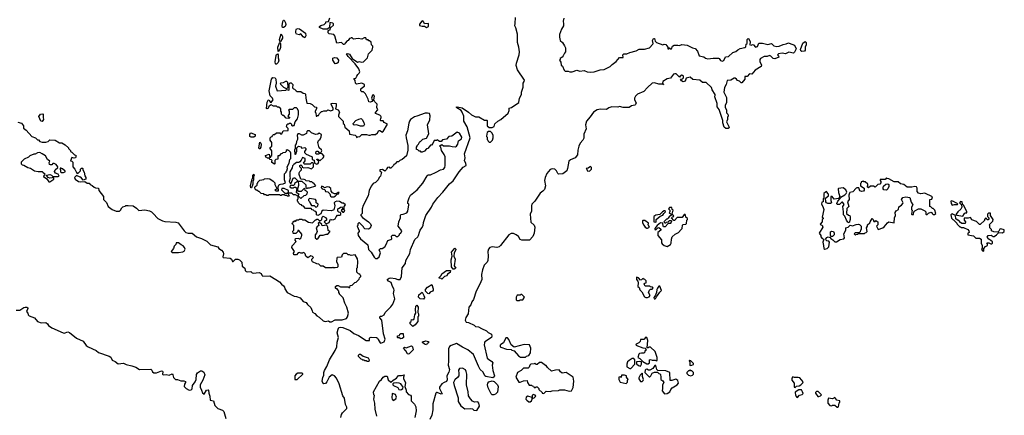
# Model space of a CAD drawing. Extents: x 2380107 to 2585170, y 384273 to 546161.
# Tile 317 of 331: x 2492821 to 2505750, y 492665 to 497856. Entities that reach past the tile are written whole.
import ezdxf

# ---------------------------------------------------------------- set-up
doc = ezdxf.new("R2010")
doc.units = 0

msp = doc.modelspace()

# ---------------------------------------------------------------- linework, layer by layer
at = {"layer": '0CON05XD'}
for points in [[(2496390, 496485), (2496392, 496472), (2496405, 496460), (2496412, 496468), (2496425, 496470), (2496440, 496515), (2496470, 496555), (2496482, 496608), (2496482, 496655), (2496470, 496685), (2496455, 496700), (2496425, 496700), (2496405, 496680), (2496365, 496680), (2496352, 496668), (2496360, 496655), (2496360, 496615), (2496340, 496595), (2496352, 496582), (2496370, 496575), (2496355, 496560), (2496322, 496562), (2496288, 496598), (2496275, 496600), (2496260, 496615), (2496260, 496645), (2496250, 496655), (2496250, 496685), (2496225, 496710), (2496205, 496710), (2496195, 496720), (2496155, 496720), (2496125, 496740), (2496095, 496720), (2496080, 496690), (2496067, 496687), (2496062, 496692), (2496071, 496775), (2496085, 496802), (2496096, 496806), (2496110, 496775), (2496125, 496770), (2496130, 496785), (2496150, 496805), (2496142, 496825), (2496108, 496858), (2496098, 496925), (2496129, 497075), (2496145, 497096), (2496174, 497094), (2496186, 497076), (2496190, 497025), (2496181, 496985), (2496202, 496922), (2496315, 496930), (2496325, 496940), (2496355, 496930), (2496360, 496935), (2496360, 497015), (2496372, 497028), (2496385, 497028), (2496408, 497005), (2496403, 496963), (2496415, 496950), (2496430, 496945), (2496451, 496921), (2496465, 496912), (2496512, 496912), (2496543, 496893), (2496565, 496890), (2496575, 496880), (2496578, 496825), (2496592, 496762), (2496635, 496758), (2496660, 496745), (2496692, 496712), (2496718, 496708), (2496720, 496685), (2496700, 496655), (2496700, 496645), (2496710, 496635), (2496712, 496592), (2496725, 496590), (2496732, 496598), (2496745, 496600), (2496760, 496625), (2496785, 496650), (2496795, 496652), (2496815, 496660), (2496855, 496660), (2496868, 496672), (2496905, 496662), (2496937, 496673), (2496938, 496695), (2496910, 496745), (2496910, 496755), (2496935, 496762), (2496975, 496758), (2496977, 496727), (2496970, 496685), (2497005, 496672), (2497022, 496645), (2497008, 496605), (2497007, 496585), (2497070, 496525), (2497070, 496495), (2497080, 496485), (2497090, 496445), (2497147, 496397), (2497150, 496355), (2497225, 496340), (2497238, 496328), (2497245, 496310), (2497255, 496320), (2497287, 496323), (2497315, 496350), (2497375, 496352), (2497405, 496340), (2497425, 496340), (2497445, 496352), (2497495, 496350), (2497519, 496371), (2497538, 496402), (2497552, 496402), (2497585, 496382), (2497595, 496390), (2497650, 496485), (2497607, 496507), (2497595, 496530), (2497565, 496530), (2497560, 496535), (2497563, 496567), (2497570, 496575), (2497565, 496590), (2497550, 496605), (2497492, 496625), (2497495, 496640), (2497522, 496675), (2497512, 496705), (2497517, 496747), (2497481, 496781), (2497472, 496805), (2497480, 496855), (2497465, 496870), (2497452, 496865), (2497442, 496825), (2497452, 496795), (2497448, 496785), (2497425, 496773), (2497407, 496777), (2497398, 496815), (2497360, 496885), (2497335, 496910), (2497315, 496910), (2497300, 496925), (2497302, 496948), (2497325, 496970), (2497348, 496982), (2497348, 497005), (2497315, 497022), (2497245, 497010), (2497230, 497025), (2497227, 497057), (2497210, 497085), (2497235, 497090), (2497248, 497115), (2497261, 497139), (2497280, 497155), (2497287, 497173), (2497275, 497210), (2497226, 497276), (2497133, 497373), (2497112, 497408), (2497125, 497412), (2497150, 497405), (2497187, 497347), (2497255, 497298), (2497285, 497308), (2497305, 497300), (2497335, 497302), (2497387, 497355), (2497402, 497408), (2497450, 497455), (2497460, 497495), (2497457, 497507), (2497440, 497525), (2497435, 497560), (2497415, 497580), (2497405, 497580), (2497395, 497590), (2497375, 497590), (2497365, 497620), (2497345, 497618), (2497315, 497602), (2497265, 497610), (2497205, 497602), (2497185, 497620), (2497175, 497620), (2497168, 497612), (2497152, 497608), (2497136, 497584), (2497122, 497578), (2497093, 497547), (2497085, 497530), (2497075, 497530), (2497045, 497558), (2496985, 497550), (2496960, 497645), (2496945, 497660), (2496885, 497670), (2496870, 497685), (2496872, 497708), (2496882, 497718), (2496898, 497722), (2496902, 497748), (2496940, 497785), (2496942, 497802), (2496935, 497810), (2496892, 497818), (2496890, 497755), (2496865, 497730), (2496805, 497732), (2496760, 497755), (2496760, 497765), (2496775, 497780), (2496818, 497792), (2496840, 497815), (2496842, 497828), (2496878, 497832), (2496895, 497880)], [(2496285, 497754), (2496274, 497754), (2496266, 497775), (2496275, 497832), (2496285, 497848), (2496295, 497850), (2496313, 497815), (2496317, 497795), (2496305, 497768), (2496285, 497754)], [(2497036, 492634), (2497047, 492675), (2497061, 492699), (2497115, 492753), (2497115, 492772), (2497098, 492808), (2497085, 492890), (2497065, 492920), (2497015, 493078), (2496979, 493151), (2496955, 493184), (2496925, 493197), (2496886, 493164), (2496855, 493106), (2496835, 493083), (2496815, 493077), (2496805, 493083), (2496794, 493115), (2496801, 493159), (2496817, 493193), (2496816, 493225), (2496825, 493255), (2496856, 493305), (2496891, 493395), (2496965, 493515), (2496984, 493565), (2496990, 493625), (2497009, 493685), (2496992, 493745), (2497001, 493795), (2497013, 493815), (2497035, 493822), (2497065, 493818), (2497159, 493779), (2497209, 493739), (2497271, 493711), (2497370, 493645), (2497413, 493647), (2497416, 493675), (2497423, 493687), (2497435, 493691), (2497506, 493686), (2497519, 493679), (2497530, 493660), (2497555, 493617), (2497565, 493612), (2497605, 493631), (2497622, 493665), (2497598, 493735), (2497577, 493915), (2497548, 493945), (2497548, 493955), (2497554, 493966), (2497575, 493968), (2497608, 493985), (2497620, 494015), (2497695, 494087), (2497719, 494125), (2497749, 494195), (2497730, 494265), (2497739, 494305), (2497736, 494325), (2497716, 494356), (2497697, 494407), (2497662, 494425), (2497648, 494445), (2497672, 494465), (2497695, 494471), (2497752, 494462), (2497785, 494448), (2497815, 494448), (2497822, 494455), (2497833, 494487), (2497845, 494600), (2497886, 494655), (2497891, 494695), (2497942, 494788), (2497955, 494842), (2498009, 494971), (2498047, 495005), (2498060, 495025), (2498071, 495069), (2498078, 495095), (2498102, 495125), (2498118, 495155), (2498122, 495195), (2498153, 495285), (2498228, 495395), (2498248, 495435), (2498312, 495525), (2498378, 495592), (2498466, 495704), (2498515, 495740), (2498591, 495859), (2498645, 495920), (2498682, 495945), (2498679, 495975), (2498664, 496005), (2498669, 496045), (2498660, 496095), (2498736, 496306), (2498699, 496449), (2498654, 496525), (2498652, 496592), (2498633, 496645), (2498620, 496665), (2498560, 496700), (2498552, 496708), (2498565, 496713), (2498630, 496700), (2498715, 496642), (2498755, 496608), (2498805, 496582), (2498852, 496582), (2498925, 496540), (2498955, 496540), (2498960, 496535), (2498960, 496465), (2498985, 496440), (2499025, 496440), (2499050, 496455), (2499062, 496488), (2499100, 496525), (2499140, 496545), (2499235, 496630), (2499248, 496665), (2499250, 496695), (2499277, 496703), (2499375, 496770), (2499383, 496825), (2499412, 496875), (2499412, 496905), (2499431, 496969), (2499434, 497025), (2499446, 497045), (2499448, 497065), (2499359, 497199), (2499342, 497255), (2499344, 497285), (2499380, 497395), (2499383, 497433), (2499375, 497495), (2499359, 497555), (2499359, 497665), (2499338, 497748), (2499321, 497775), (2499328, 497808), (2499330, 497885)], [(2498165, 497752), (2498190, 497765), (2498188, 497808), (2498135, 497800), (2498130, 497825), (2498115, 497840), (2498100, 497835), (2498072, 497798), (2498072, 497782), (2498105, 497770), (2498135, 497770), (2498165, 497752)], [(2499966, 497875), (2499958, 497835), (2499963, 497803), (2499960, 497775), (2499936, 497734), (2499908, 497662), (2499908, 497628), (2499920, 497585), (2499950, 497555), (2499973, 497515), (2499986, 497486), (2499990, 497455), (2499988, 497435), (2499973, 497417), (2499958, 497382), (2499946, 497364), (2499920, 497345), (2499920, 497335), (2499910, 497325), (2499927, 497297), (2499930, 497260), (2499947, 497247), (2499970, 497195), (2499983, 497183), (2500025, 497180), (2500045, 497172), (2500075, 497172), (2500135, 497192), (2500175, 497182), (2500235, 497188), (2500273, 497173), (2500315, 497168), (2500365, 497172), (2500445, 497198), (2500495, 497202), (2500576, 497244), (2500601, 497269), (2500653, 497307), (2500695, 497360), (2500745, 497360), (2500740, 497395), (2500753, 497407), (2500795, 497409), (2500835, 497426), (2500915, 497446), (2500955, 497468), (2501025, 497469), (2501090, 497485), (2501134, 497535), (2501138, 497545), (2501129, 497585), (2501145, 497611), (2501155, 497608), (2501164, 497574), (2501185, 497556), (2501265, 497528), (2501285, 497537), (2501305, 497531), (2501332, 497495), (2501330, 497475), (2501347, 497473), (2501352, 497488), (2501360, 497485), (2501363, 497473), (2501380, 497475), (2501395, 497508), (2501415, 497521), (2501465, 497524), (2501485, 497519), (2501515, 497530), (2501585, 497522), (2501655, 497487), (2501690, 497480), (2501721, 497445), (2501745, 497382), (2501805, 497368), (2501825, 497350), (2501855, 497342), (2501925, 497352), (2501995, 497350), (2502008, 497345), (2502025, 497322), (2502045, 497312), (2502069, 497321), (2502091, 497369), (2502127, 497373), (2502184, 497426), (2502225, 497438), (2502249, 497461), (2502281, 497479), (2502345, 497490), (2502355, 497500), (2502362, 497535), (2502372, 497545), (2502372, 497595), (2502385, 497610), (2502396, 497605), (2502413, 497567), (2502412, 497548), (2502402, 497532), (2502425, 497520), (2502445, 497530), (2502455, 497528), (2502485, 497498), (2502508, 497505), (2502527, 497547), (2502575, 497550), (2502645, 497532), (2502692, 497542), (2502724, 497514), (2502765, 497504), (2502795, 497509), (2502845, 497532), (2502885, 497538), (2502915, 497552), (2502925, 497550), (2502993, 497523), (2503018, 497475), (2502995, 497430), (2502982, 497418), (2502922, 497432), (2502875, 497408), (2502835, 497418), (2502785, 497410), (2502770, 497395), (2502787, 497377), (2502788, 497365), (2502735, 497342), (2502715, 497347), (2502685, 497378), (2502665, 497387), (2502635, 497373), (2502598, 497372), (2502550, 497345), (2502538, 497332), (2502538, 497305), (2502560, 497265), (2502556, 497244), (2502478, 497195), (2502435, 497142), (2502403, 497147), (2502375, 497110), (2502345, 497110), (2502342, 497075), (2502305, 497030), (2502295, 497030), (2502275, 497050), (2502245, 497060), (2502235, 497078), (2502215, 497088), (2502203, 497087), (2502159, 497061), (2502112, 497058), (2502098, 497005), (2502077, 496965), (2502068, 496905), (2502100, 496835), (2502100, 496765), (2502084, 496736), (2502083, 496705), (2502102, 496672), (2502103, 496635), (2502120, 496615), (2502126, 496596), (2502117, 496575), (2502117, 496545), (2502103, 496515), (2502136, 496446), (2502125, 496427), (2502095, 496427), (2502073, 496445), (2502054, 496504), (2502053, 496535), (2502006, 496676), (2501981, 496711), (2501980, 496755), (2501950, 496845), (2501953, 496865), (2501952, 496875), (2501914, 496935), (2501904, 496965), (2501835, 497034), (2501785, 497034), (2501751, 497061), (2501661, 497071), (2501625, 497103), (2501573, 497087), (2501559, 497051), (2501535, 497043), (2501512, 497055), (2501500, 497075), (2501525, 497080), (2501537, 497093), (2501537, 497115), (2501526, 497126), (2501515, 497128), (2501493, 497117), (2501485, 497100), (2501440, 497145), (2501425, 497148), (2501405, 497142), (2501365, 497088), (2501325, 497080), (2501264, 497046), (2501262, 497022), (2501280, 497005), (2501275, 497000), (2501270, 497010), (2501215, 497010), (2501158, 497028), (2501126, 497024), (2501063, 496967), (2501015, 496912), (2500932, 496878), (2500908, 496852), (2500896, 496825), (2500896, 496805), (2500914, 496765), (2500909, 496745), (2500897, 496733), (2500855, 496728), (2500825, 496702), (2500745, 496706), (2500695, 496717), (2500675, 496707), (2500595, 496711), (2500559, 496701), (2500525, 496676), (2500447, 496683), (2500405, 496675), (2500355, 496643), (2500310, 496580), (2500262, 496525), (2500249, 496475), (2500260, 496425), (2500230, 496355), (2500229, 496301), (2500217, 496275), (2500182, 496238), (2500162, 496195), (2500150, 496145), (2500145, 496085), (2500115, 496045), (2500052, 496018), (2500031, 495999), (2500016, 495905), (2500004, 495875), (2499955, 495835), (2499898, 495828), (2499886, 495836), (2499869, 495875), (2499850, 495895), (2499815, 495901), (2499785, 495889), (2499742, 495838), (2499721, 495785), (2499714, 495744), (2499726, 495675), (2499712, 495628), (2499692, 495605), (2499655, 495582), (2499610, 495515), (2499585, 495475), (2499545, 495435), (2499541, 495415), (2499543, 495345), (2499526, 495305), (2499535, 495198), (2499575, 495159), (2499584, 495135), (2499576, 495055), (2499557, 495013), (2499515, 494964), (2499415, 494961), (2499395, 494972), (2499370, 495010), (2499339, 495035), (2499305, 495051), (2499275, 495051), (2499246, 495034), (2499135, 494895), (2499115, 494877), (2499085, 494866), (2499025, 494875), (2498994, 494865), (2498977, 494843), (2498967, 494815), (2498973, 494755), (2498969, 494695), (2498959, 494675), (2498920, 494635), (2498899, 494575), (2498886, 494514), (2498888, 494445), (2498864, 494386), (2498813, 494295), (2498778, 494185), (2498757, 494153), (2498745, 494115), (2498721, 494085), (2498711, 493995), (2498680, 493950), (2498671, 493915), (2498685, 493887), (2498715, 493882), (2498788, 493848), (2498805, 493832), (2498845, 493828), (2498883, 493803), (2498950, 493775), (2498972, 493752), (2499018, 493728), (2499022, 493705), (2499015, 493686), (2498931, 493629), (2498924, 493615), (2498922, 493588), (2498961, 493415), (2498975, 493400), (2499023, 493373), (2499032, 493355), (2499026, 493325), (2499033, 493253), (2499056, 493184), (2499051, 493169), (2499034, 493156), (2498942, 493172), (2498928, 493185), (2498905, 493230), (2498866, 493266), (2498845, 493311), (2498781, 493461), (2498705, 493526), (2498635, 493558), (2498555, 493606), (2498485, 493582), (2498464, 493566), (2498451, 493535), (2498454, 493375), (2498449, 493325), (2498463, 493265), (2498458, 493232), (2498432, 493185), (2498435, 493130), (2498425, 493107), (2498394, 493096), (2498365, 493077), (2498334, 493035), (2498333, 493015), (2498368, 492945), (2498355, 492942), (2498305, 492964), (2498295, 492963), (2498286, 492954), (2498247, 492817), (2498246, 492735), (2498234, 492665), (2498208, 492612)], [(2496235, 497570), (2496231, 497595), (2496255, 497670), (2496271, 497635), (2496274, 497615), (2496245, 497572), (2496235, 497570)], [(2496565, 497620), (2496545, 497630), (2496515, 497670), (2496495, 497658), (2496458, 497668), (2496449, 497685), (2496448, 497705), (2496450, 497725), (2496458, 497735), (2496475, 497742), (2496497, 497737), (2496575, 497680), (2496580, 497645), (2496565, 497620)], [(2496215, 497440), (2496213, 497495), (2496235, 497560), (2496246, 497546), (2496247, 497493), (2496236, 497465), (2496215, 497440)], [(2503090, 497440), (2503077, 497447), (2503072, 497465), (2503105, 497550), (2503135, 497570), (2503147, 497557), (2503147, 497527), (2503136, 497495), (2503137, 497455), (2503125, 497444), (2503090, 497440)], [(2496185, 497272), (2496179, 497279), (2496175, 497305), (2496189, 497385), (2496195, 497401), (2496205, 497408), (2496216, 497395), (2496216, 497355), (2496224, 497325), (2496216, 497294), (2496195, 497274), (2496185, 497272)], [(2496965, 497278), (2496933, 497325), (2496935, 497350), (2496955, 497362), (2496985, 497358), (2497008, 497325), (2497002, 497295), (2496985, 497282), (2496965, 497278)], [(2496325, 496950), (2496290, 496965), (2496250, 497005), (2496248, 497022), (2496255, 497030), (2496285, 497032), (2496315, 497050), (2496325, 497050), (2496338, 497038), (2496340, 496965), (2496325, 496950)], [(2493115, 496522), (2493100, 496525), (2493072, 496588), (2493093, 496617), (2493125, 496620), (2493130, 496615), (2493128, 496575), (2493133, 496545), (2493115, 496522)], [(2497515, 494724), (2497542, 494745), (2497560, 494795), (2497543, 494835), (2497548, 494845), (2497555, 494852), (2497580, 494855), (2497614, 494876), (2497633, 494905), (2497655, 494960), (2497695, 494970), (2497708, 494982), (2497704, 495016), (2497715, 495028), (2497745, 495030), (2497765, 495010), (2497787, 495013), (2497810, 495035), (2497810, 495045), (2497828, 495055), (2497837, 495087), (2497790, 495145), (2497800, 495205), (2497820, 495255), (2497821, 495289), (2497825, 495298), (2497857, 495303), (2497905, 495322), (2497917, 495343), (2497930, 495425), (2497930, 495435), (2497920, 495445), (2497920, 495465), (2497935, 495520), (2497952, 495555), (2498042, 495625), (2498115, 495712), (2498171, 495809), (2498185, 495820), (2498215, 495822), (2498290, 495855), (2498345, 495887), (2498385, 495897), (2498404, 495915), (2498409, 495945), (2498408, 496055), (2498397, 496087), (2498358, 496138), (2498350, 496185), (2498340, 496195), (2498342, 496208), (2498355, 496210), (2498365, 496220), (2498385, 496200), (2498465, 496202), (2498502, 496192), (2498545, 496190), (2498558, 496195), (2498576, 496224), (2498582, 496265), (2498597, 496275), (2498621, 496295), (2498626, 496316), (2498595, 496367), (2498565, 496380), (2498495, 496330), (2498458, 496322), (2498425, 496290), (2498375, 496280), (2498355, 496260), (2498335, 496260), (2498305, 496280), (2498295, 496270), (2498265, 496270), (2498248, 496232), (2498228, 496212), (2498215, 496210), (2498180, 496165), (2498165, 496160), (2498135, 496132), (2498105, 496120), (2498095, 496120), (2498085, 496130), (2498065, 496130), (2498048, 496148), (2498030, 496155), (2498030, 496185), (2498040, 496195), (2498040, 496205), (2498057, 496223), (2498075, 496260), (2498085, 496260), (2498113, 496287), (2498165, 496302), (2498195, 496360), (2498178, 496475), (2498206, 496544), (2498213, 496595), (2498202, 496625), (2498175, 496631), (2498145, 496628), (2498035, 496591), (2498005, 496580), (2497955, 496548), (2497938, 496525), (2497931, 496499), (2497913, 496397), (2497893, 496343), (2497894, 496304), (2497920, 496205), (2497918, 496145), (2497902, 496068), (2497845, 496020), (2497812, 496008), (2497795, 495990), (2497775, 495990), (2497750, 495965), (2497732, 495958), (2497728, 495942), (2497695, 495910), (2497685, 495910), (2497675, 495920), (2497652, 495918), (2497640, 495905), (2497638, 495892), (2497615, 495870), (2497585, 495890), (2497552, 495888), (2497552, 495872), (2497570, 495855), (2497560, 495805), (2497540, 495785), (2497530, 495755), (2497495, 495720), (2497464, 495706), (2497435, 495670), (2497412, 495615), (2497398, 495545), (2497333, 495417), (2497320, 495375), (2497320, 495315), (2497300, 495295), (2497300, 495285), (2497322, 495262), (2497402, 495205), (2497428, 495178), (2497437, 495155), (2497425, 495120), (2497403, 495107), (2497353, 495113), (2497340, 495125), (2497335, 495140), (2497285, 495190), (2497275, 495190), (2497262, 495178), (2497260, 495155), (2497252, 495148), (2497280, 495085), (2497280, 495075), (2497262, 495055), (2497267, 495025), (2497295, 494982), (2497391, 494901), (2497400, 494840), (2497437, 494807), (2497475, 494738), (2497495, 494724), (2497515, 494724)], [(2492795, 496510), (2492845, 496500), (2492870, 496465), (2492870, 496435), (2492908, 496408), (2492980, 496325), (2493028, 496308), (2493055, 496280), (2493068, 496278), (2493085, 496260), (2493115, 496250), (2493165, 496250), (2493195, 496260), (2493215, 496278), (2493285, 496277), (2493345, 496240), (2493375, 496240), (2493420, 496215), (2493460, 496175), (2493460, 496165), (2493488, 496138), (2493490, 496125), (2493505, 496120), (2493542, 496082), (2493557, 496077), (2493560, 496055), (2493555, 496042), (2493535, 496038), (2493505, 496050), (2493490, 496005), (2493508, 495998), (2493520, 495985), (2493518, 495925), (2493544, 495894), (2493565, 495850), (2493575, 495840), (2493588, 495842), (2493618, 495872), (2493620, 495895), (2493632, 495908), (2493645, 495910), (2493650, 495905), (2493650, 495885), (2493670, 495855), (2493678, 495808), (2493690, 495785), (2493690, 495765), (2493655, 495750), (2493625, 495790), (2493615, 495792), (2493565, 495810), (2493543, 495785), (2493548, 495765), (2493592, 495732), (2493625, 495727), (2493675, 495732), (2493707, 495713), (2493735, 495710), (2493748, 495695), (2493775, 495682), (2493797, 495657), (2493815, 495648), (2493858, 495645), (2493862, 495615), (2493922, 495535), (2493920, 495495), (2493959, 495459), (2493985, 495404), (2494035, 495364), (2494090, 495345), (2494130, 495345), (2494147, 495355), (2494162, 495388), (2494175, 495400), (2494205, 495410), (2494215, 495420), (2494245, 495420), (2494312, 495412), (2494354, 495384), (2494385, 495351), (2494465, 495362), (2494525, 495346), (2494550, 495335), (2494574, 495315), (2494636, 495246), (2494695, 495217), (2494725, 495207), (2494870, 495200), (2494901, 495191), (2494979, 495085), (2495004, 495064), (2495035, 495054), (2495085, 495053), (2495145, 495006), (2495208, 494985), (2495278, 494948), (2495325, 494900), (2495422, 494875), (2495437, 494855), (2495471, 494831), (2495492, 494805), (2495499, 494785), (2495489, 494745), (2495495, 494737), (2495586, 494726), (2495604, 494714), (2495615, 494682), (2495625, 494682), (2495655, 494716), (2495685, 494716), (2495708, 494705), (2495737, 494675), (2495742, 494622), (2495776, 494596), (2495783, 494565), (2495794, 494554), (2495815, 494549), (2495855, 494552), (2495872, 494535), (2495885, 494531), (2495965, 494540), (2495992, 494525), (2496000, 494505), (2496015, 494489), (2496105, 494494), (2496185, 494449), (2496234, 494415), (2496259, 494385), (2496286, 494365), (2496300, 494345), (2496304, 494324), (2496335, 494278), (2496425, 494227), (2496455, 494223), (2496506, 494206), (2496545, 494160), (2496585, 494147), (2496601, 494121), (2496645, 494078), (2496660, 494035)], [(2496660, 494035), (2496667, 494017), (2496695, 494002), (2496721, 493971), (2496755, 493953), (2496808, 493905), (2496833, 493897), (2496875, 493906), (2496895, 493893), (2496915, 493892), (2496965, 493918), (2497055, 493919), (2497113, 493937), (2497127, 493955), (2497137, 494005), (2497118, 494085), (2497092, 494135), (2497068, 494208), (2497020, 494255), (2497020, 494265), (2497010, 494275), (2497010, 494295), (2497000, 494305), (2496998, 494318), (2496985, 494320), (2496970, 494335), (2496970, 494355), (2496985, 494370), (2497005, 494370), (2497035, 494350), (2497135, 494350), (2497142, 494342), (2497155, 494340), (2497162, 494368), (2497188, 494372), (2497222, 494408), (2497238, 494412), (2497278, 494452), (2497282, 494468), (2497300, 494485), (2497300, 494495), (2497290, 494505), (2497288, 494518), (2497272, 494522), (2497250, 494545), (2497250, 494595), (2497258, 494605), (2497262, 494685), (2497255, 494720), (2497225, 494770), (2497175, 494760), (2497152, 494772), (2497135, 494770), (2497115, 494790), (2497075, 494788), (2497055, 494770), (2497045, 494742), (2496990, 494735), (2496984, 494726), (2496980, 494685), (2497000, 494645), (2496997, 494615), (2496990, 494605), (2496965, 494598), (2496942, 494602), (2496935, 494610), (2496925, 494600), (2496835, 494602), (2496805, 494620), (2496775, 494620), (2496748, 494648), (2496723, 494653), (2496665, 494680), (2496658, 494695), (2496658, 494712), (2496680, 494735), (2496665, 494750), (2496645, 494758), (2496605, 494732), (2496580, 494755), (2496570, 494785), (2496557, 494797), (2496545, 494800), (2496537, 494793), (2496515, 494792), (2496495, 494800), (2496480, 494795), (2496455, 494772), (2496422, 494772), (2496418, 494792), (2496430, 494815), (2496396, 494865), (2496399, 494891), (2496450, 494945), (2496440, 494965), (2496444, 494986), (2496485, 494990), (2496492, 494982), (2496505, 494980), (2496517, 494993), (2496520, 495015), (2496528, 495025), (2496525, 495040), (2496485, 495088), (2496472, 495088), (2496468, 495072), (2496448, 495052), (2496415, 495050), (2496410, 495055), (2496408, 495082), (2496420, 495095), (2496420, 495155), (2496402, 495172), (2496400, 495185), (2496410, 495195), (2496412, 495208), (2496425, 495210), (2496435, 495220), (2496445, 495210), (2496462, 495228), (2496485, 495230), (2496495, 495240), (2496525, 495240), (2496535, 495230), (2496565, 495230), (2496615, 495200), (2496665, 495190), (2496705, 495230), (2496715, 495230), (2496725, 495240), (2496735, 495240), (2496755, 495220), (2496775, 495220), (2496787, 495233), (2496793, 495267), (2496805, 495278), (2496835, 495260), (2496848, 495245), (2496852, 495235), (2496848, 495225), (2496820, 495205), (2496842, 495182), (2496855, 495180), (2496886, 495194), (2496902, 495238), (2496921, 495231), (2496946, 495234), (2496962, 495245), (2496975, 495270), (2496995, 495290), (2497025, 495290), (2497038, 495302), (2497038, 495318), (2497028, 495328), (2497012, 495332), (2497000, 495345), (2497000, 495375), (2497018, 495382), (2497032, 495398), (2497045, 495400), (2497060, 495385), (2497060, 495360), (2497045, 495360), (2497042, 495352), (2497060, 495340), (2497062, 495332), (2497078, 495332), (2497080, 495340), (2497090, 495345), (2497088, 495358), (2497080, 495360), (2497080, 495405), (2497100, 495425), (2497075, 495450), (2497055, 495450), (2497022, 495472), (2496985, 495473), (2496965, 495468), (2496950, 495455), (2496958, 495415), (2496945, 495360), (2496915, 495350), (2496804, 495356), (2496788, 495345), (2496775, 495310), (2496735, 495288), (2496720, 495295), (2496718, 495328), (2496708, 495338), (2496692, 495342), (2496678, 495358), (2496662, 495362), (2496648, 495378), (2496575, 495380), (2496548, 495408), (2496532, 495412), (2496520, 495425), (2496502, 495432), (2496482, 495452), (2496480, 495465), (2496470, 495475), (2496470, 495495), (2496480, 495505), (2496480, 495540), (2496488, 495538), (2496515, 495510), (2496555, 495550), (2496578, 495552), (2496597, 495573), (2496600, 495595), (2496588, 495608), (2496570, 495615), (2496565, 495640), (2496552, 495638), (2496516, 495604), (2496482, 495602), (2496470, 495625), (2496487, 495687), (2496482, 495738), (2496528, 495738), (2496578, 495688), (2496580, 495655), (2496595, 495640), (2496605, 495650), (2496625, 495650), (2496710, 495675), (2496685, 495710), (2496675, 495710), (2496657, 495727), (2496635, 495730), (2496625, 495738), (2496585, 495740), (2496570, 495755), (2496555, 495760), (2496512, 495762), (2496492, 495825), (2496492, 495845), (2496500, 495865), (2496520, 495885), (2496520, 495905), (2496500, 495925), (2496500, 495945), (2496515, 495950), (2496530, 495935), (2496532, 495922), (2496552, 495912), (2496605, 495918), (2496655, 495900), (2496680, 495925), (2496678, 495968), (2496668, 495978), (2496655, 495980), (2496635, 495960), (2496562, 495962), (2496550, 495975), (2496570, 496005), (2496570, 496035), (2496535, 496050), (2496518, 496012), (2496498, 495992), (2496487, 495983), (2496458, 495982), (2496422, 495958), (2496405, 495940), (2496397, 495913), (2496368, 495862), (2496368, 495795), (2496372, 495775), (2496360, 495735), (2496370, 495725), (2496372, 495712), (2496388, 495712), (2496410, 495775), (2496425, 495780), (2496435, 495780), (2496468, 495748), (2496470, 495735), (2496430, 495705), (2496430, 495695), (2496418, 495682), (2496395, 495680), (2496385, 495690), (2496372, 495678), (2496370, 495665), (2496385, 495650), (2496415, 495650), (2496425, 495660), (2496445, 495660), (2496460, 495645), (2496450, 495595), (2496490, 495565), (2496480, 495555), (2496480, 495540), (2496475, 495540), (2496445, 495560), (2496415, 495560), (2496395, 495580), (2496340, 495580), (2496350, 495595), (2496350, 495615), (2496295, 495640), (2496265, 495640), (2496260, 495625), (2496302, 495582), (2496340, 495580), (2496360, 495545), (2496355, 495540), (2496335, 495540), (2496328, 495548), (2496305, 495550), (2496295, 495560), (2496265, 495560), (2496255, 495550), (2496245, 495550), (2496235, 495560), (2496095, 495560), (2496085, 495550), (2496065, 495550), (2496055, 495560), (2496035, 495560), (2496025, 495570), (2495990, 495575), (2495965, 495600), (2495955, 495600), (2495935, 495620), (2495925, 495620), (2495914, 495634), (2495910, 495655), (2495914, 495666), (2495940, 495685), (2495940, 495705), (2495950, 495715), (2495950, 495725), (2495975, 495750), (2496025, 495760), (2496035, 495770), (2496075, 495772), (2496107, 495767), (2496148, 495738), (2496170, 495715), (2496172, 495695), (2496192, 495652), (2496200, 495645), (2496198, 495632), (2496170, 495625), (2496185, 495610), (2496218, 495612), (2496216, 495665), (2496228, 495692), (2496245, 495700), (2496279, 495701), (2496310, 495715), (2496300, 495755), (2496300, 495835), (2496320, 495855), (2496320, 495865), (2496330, 495875), (2496338, 495905), (2496332, 495925), (2496360, 495975), (2496368, 496022), (2496380, 496035), (2496380, 496105), (2496375, 496120), (2496355, 496140), (2496345, 496140), (2496335, 496150), (2496322, 496138), (2496320, 496125), (2496308, 496112), (2496275, 496110), (2496268, 496102), (2496252, 496098), (2496228, 496072), (2496212, 496068), (2496210, 496025), (2496185, 496020), (2496172, 496008), (2496170, 495965), (2496165, 495960), (2496132, 495982), (2496130, 495995), (2496138, 496008), (2496128, 496018), (2496112, 496022), (2496098, 496038), (2496075, 496040), (2496068, 496048), (2496052, 496052), (2496050, 496075), (2496095, 496090), (2496105, 496050), (2496118, 496052), (2496120, 496065), (2496130, 496075), (2496130, 496135), (2496110, 496165), (2496112, 496178), (2496130, 496195), (2496130, 496245), (2496110, 496275), (2496112, 496308), (2496122, 496318), (2496138, 496322), (2496140, 496335), (2496152, 496348), (2496165, 496350), (2496195, 496370), (2496235, 496370), (2496245, 496360), (2496265, 496360), (2496282, 496398), (2496348, 496402), (2496348, 496428), (2496320, 496455), (2496330, 496465), (2496330, 496475), (2496342, 496488), (2496355, 496490), (2496365, 496500), (2496378, 496498), (2496390, 496485)], [(2497295, 496457), (2497245, 496477), (2497213, 496473), (2497200, 496485), (2497200, 496495), (2497236, 496534), (2497275, 496553), (2497305, 496558), (2497323, 496543), (2497342, 496505), (2497348, 496485), (2497335, 496460), (2497295, 496457)], [(2495895, 496314), (2495860, 496315), (2495844, 496324), (2495844, 496356), (2495855, 496372), (2495915, 496352), (2495915, 496328), (2495895, 496314)], [(2496725, 495962), (2496739, 495971), (2496750, 495995), (2496722, 496022), (2496722, 496028), (2496735, 496028), (2496752, 496012), (2496765, 496010), (2496806, 496044), (2496818, 496065), (2496795, 496098), (2496765, 496100), (2496745, 496090), (2496715, 496090), (2496708, 496105), (2496712, 496125), (2496725, 496132), (2496735, 496130), (2496755, 496110), (2496775, 496110), (2496788, 496135), (2496785, 496150), (2496753, 496173), (2496738, 496245), (2496745, 496270), (2496765, 496290), (2496781, 496319), (2496785, 496348), (2496755, 496368), (2496737, 496353), (2496705, 496350), (2496652, 496372), (2496625, 496400), (2496602, 496398), (2496593, 496387), (2496588, 496362), (2496545, 496342), (2496525, 496342), (2496495, 496360), (2496475, 496357), (2496463, 496335), (2496470, 496305), (2496467, 496283), (2496454, 496256), (2496452, 496228), (2496438, 496212), (2496440, 496165), (2496430, 496145), (2496432, 496092), (2496445, 496090), (2496450, 496095), (2496450, 496115), (2496460, 496125), (2496460, 496175), (2496483, 496197), (2496515, 496188), (2496525, 496170), (2496565, 496180), (2496577, 496167), (2496578, 496155), (2496560, 496125), (2496562, 496112), (2496585, 496090), (2496655, 496060), (2496660, 496055), (2496662, 496022), (2496690, 496015), (2496692, 495972), (2496725, 495962)], [(2499005, 496250), (2499030, 496275), (2499040, 496305), (2499040, 496335), (2499027, 496367), (2499005, 496390), (2498975, 496390), (2498960, 496375), (2498953, 496357), (2498950, 496325), (2498960, 496315), (2498960, 496285), (2498970, 496275), (2498972, 496262), (2498985, 496250), (2499005, 496250)], [(2495975, 496160), (2495965, 496162), (2495960, 496175), (2495975, 496250), (2495988, 496238), (2495992, 496225), (2495987, 496183), (2495975, 496160)], [(2493215, 495730), (2493268, 495762), (2493270, 495775), (2493255, 495790), (2493247, 495783), (2493215, 495778), (2493197, 495787), (2493172, 495812), (2493172, 495818), (2493215, 495823), (2493240, 495815), (2493255, 495800), (2493325, 495798), (2493340, 495805), (2493325, 495828), (2493291, 495841), (2493280, 495865), (2493288, 495885), (2493320, 495915), (2493320, 495925), (2493300, 495955), (2493275, 495968), (2493255, 495970), (2493245, 495952), (2493225, 495950), (2493212, 495955), (2493208, 495982), (2493218, 495998), (2493185, 496022), (2493158, 496068), (2493115, 496098), (2493085, 496112), (2493055, 496110), (2493025, 496090), (2493005, 496090), (2492955, 496070), (2492937, 496053), (2492880, 496025), (2492840, 495985), (2492840, 495965), (2492855, 495950), (2492877, 495947), (2492928, 495918), (2492965, 495910), (2493015, 495873), (2493065, 495863), (2493115, 495864), (2493127, 495857), (2493150, 495835), (2493148, 495822), (2493132, 495805), (2493135, 495800), (2493179, 495769), (2493205, 495730), (2493215, 495730)], [(2493395, 495852), (2493418, 495862), (2493418, 495868), (2493385, 495900), (2493375, 495900), (2493365, 495910), (2493352, 495908), (2493355, 495860), (2493365, 495852), (2493395, 495852)], [(2495865, 495648), (2495855, 495650), (2495854, 495675), (2495875, 495770), (2495882, 495778), (2495884, 495815), (2495895, 495830), (2495900, 495815), (2495890, 495795), (2495892, 495755), (2495882, 495735), (2495883, 495697), (2495865, 495648)], [(2500305, 495870), (2500330, 495895), (2500330, 495915), (2500315, 495930), (2500285, 495910), (2500260, 495905), (2500270, 495895), (2500272, 495872), (2500305, 495870)], [(2503395, 494847), (2503425, 494852), (2503448, 494875), (2503453, 494935), (2503445, 494948), (2503420, 494955), (2503410, 494965), (2503408, 494982), (2503421, 494999), (2503435, 495008), (2503465, 495000), (2503474, 494984), (2503499, 494969), (2503525, 494942), (2503545, 494942), (2503595, 494970), (2503645, 494980), (2503650, 494995), (2503642, 495045), (2503667, 495093), (2503670, 495125), (2503700, 495135), (2503725, 495160), (2503755, 495150), (2503805, 495170), (2503835, 495172), (2503848, 495168), (2503870, 495145), (2503870, 495105), (2503860, 495095), (2503858, 495072), (2503845, 495060), (2503792, 495058), (2503780, 495045), (2503795, 495030), (2503802, 495038), (2503825, 495040), (2503835, 495050), (2503915, 495050), (2503925, 495060), (2503938, 495062), (2503950, 495075), (2503940, 495125), (2503952, 495145), (2503952, 495165), (2503985, 495190), (2503988, 495205), (2504013, 495247), (2504030, 495235), (2504035, 495210), (2504055, 495210), (2504065, 495220), (2504090, 495205), (2504088, 495165), (2504070, 495145), (2504095, 495102), (2504156, 495124), (2504173, 495137), (2504215, 495192), (2504235, 495202), (2504305, 495190), (2504310, 495255), (2504322, 495285), (2504318, 495325), (2504331, 495349), (2504360, 495365), (2504365, 495400), (2504398, 495422), (2504418, 495445), (2504422, 495455), (2504400, 495495), (2504418, 495522), (2504455, 495531), (2504508, 495525), (2504525, 495460), (2504548, 495425), (2504530, 495395), (2504533, 495363), (2504540, 495355), (2504530, 495305), (2504535, 495300), (2504558, 495302), (2504560, 495335), (2504573, 495347), (2504625, 495373), (2504653, 495373), (2504707, 495347), (2504720, 495335), (2504720, 495305), (2504725, 495300), (2504735, 495300), (2504753, 495317), (2504785, 495330), (2504800, 495325), (2504802, 495312), (2504815, 495300), (2504835, 495300), (2504850, 495315), (2504838, 495358), (2504818, 495378), (2504805, 495380), (2504785, 495400), (2504770, 495405), (2504770, 495495), (2504798, 495502), (2504805, 495530), (2504705, 495580), (2504655, 495570), (2504622, 495582), (2504604, 495604), (2504607, 495645), (2504595, 495662), (2504576, 495666), (2504535, 495658), (2504475, 495658), (2504430, 495695), (2504385, 495702), (2504355, 495728), (2504305, 495728), (2504235, 495768), (2504212, 495772), (2504205, 495780), (2504185, 495760), (2504122, 495758), (2504120, 495745), (2504130, 495735), (2504130, 495715), (2504115, 495700), (2504090, 495695), (2504055, 495660), (2504032, 495672), (2503995, 495670), (2503965, 495650), (2503950, 495665), (2503960, 495675), (2503958, 495698), (2503925, 495730), (2503905, 495730), (2503895, 495740), (2503888, 495732), (2503872, 495728), (2503870, 495715), (2503860, 495705), (2503860, 495675), (2503910, 495645), (2503912, 495618), (2503900, 495605), (2503875, 495602), (2503855, 495612), (2503838, 495648), (2503815, 495650), (2503804, 495646), (2503762, 495598), (2503722, 495588), (2503718, 495582), (2503708, 495555), (2503712, 495498), (2503692, 495465), (2503710, 495405), (2503683, 495377), (2503680, 495315), (2503702, 495292), (2503720, 495285), (2503728, 495265), (2503727, 495235), (2503715, 495190), (2503695, 495200), (2503678, 495225), (2503658, 495278), (2503640, 495295), (2503640, 495335), (2503628, 495405), (2503648, 495432), (2503645, 495440), (2503625, 495460), (2503615, 495460), (2503585, 495430), (2503555, 495430), (2503550, 495445), (2503563, 495477), (2503595, 495510), (2503602, 495528), (2503655, 495558), (2503672, 495575), (2503682, 495595), (2503670, 495625), (2503635, 495652), (2503575, 495640), (2503570, 495635), (2503573, 495587), (2503590, 495535), (2503580, 495525), (2503578, 495512), (2503515, 495500), (2503488, 495538), (2503472, 495538), (2503472, 495485), (2503480, 495455), (2503467, 495443), (2503434, 495444), (2503414, 495454), (2503408, 495465), (2503400, 495515), (2503440, 495545), (2503440, 495565), (2503430, 495575), (2503430, 495585), (2503415, 495600), (2503400, 495595), (2503380, 495575), (2503380, 495515), (2503370, 495505), (2503370, 495465), (2503355, 495460), (2503348, 495435), (2503368, 495405), (2503382, 495365), (2503360, 495265), (2503370, 495255), (2503370, 495245), (2503360, 495235), (2503357, 495203), (2503332, 495175), (2503343, 495163), (2503359, 495159), (2503368, 495135), (2503320, 495055), (2503340, 495025), (2503340, 495005), (2503360, 494985), (2503380, 494975), (2503368, 494935), (2503378, 494895), (2503380, 494855), (2503395, 494847)], [(2504205, 495618), (2504170, 495625), (2504158, 495638), (2504158, 495652), (2504165, 495670), (2504195, 495700), (2504222, 495702), (2504232, 495692), (2504233, 495667), (2504220, 495635), (2504205, 495618)], [(2496915, 495533), (2496945, 495534), (2496970, 495545), (2496992, 495568), (2497008, 495572), (2497018, 495588), (2497005, 495590), (2496975, 495570), (2496955, 495572), (2496930, 495585), (2496910, 495605), (2496905, 495640), (2496885, 495660), (2496858, 495662), (2496825, 495650), (2496810, 495665), (2496785, 495670), (2496782, 495655), (2496792, 495635), (2496828, 495628), (2496835, 495600), (2496867, 495597), (2496878, 495588), (2496892, 495572), (2496901, 495541), (2496915, 495533)], [(2496708, 495398), (2496725, 495400), (2496737, 495413), (2496740, 495435), (2496713, 495453), (2496713, 495483), (2496706, 495496), (2496625, 495510), (2496612, 495498), (2496612, 495482), (2496625, 495470), (2496638, 495438), (2496655, 495420), (2496687, 495417), (2496708, 495398)], [(2505065, 495422), (2505095, 495432), (2505135, 495430), (2505140, 495435), (2505128, 495448), (2505112, 495452), (2505085, 495472), (2505055, 495480), (2505050, 495475), (2505052, 495445), (2505065, 495422)], [(2505205, 495280), (2505227, 495313), (2505238, 495322), (2505257, 495323), (2505260, 495335), (2505218, 495418), (2505200, 495435), (2505198, 495468), (2505175, 495470), (2505160, 495455), (2505188, 495428), (2505192, 495395), (2505179, 495371), (2505138, 495335), (2505120, 495305), (2505120, 495295), (2505125, 495290), (2505205, 495280)], [(2501175, 495200), (2501180, 495205), (2501180, 495235), (2501233, 495277), (2501268, 495292), (2501280, 495315), (2501300, 495335), (2501298, 495348), (2501285, 495350), (2501260, 495335), (2501225, 495300), (2501175, 495290), (2501150, 495275), (2501150, 495205), (2501175, 495200)], [(2501325, 494880), (2501365, 494908), (2501377, 494923), (2501378, 494975), (2501388, 495005), (2501427, 495043), (2501470, 495065), (2501509, 495101), (2501518, 495115), (2501525, 495160), (2501535, 495170), (2501568, 495172), (2501578, 495182), (2501580, 495225), (2501590, 495235), (2501588, 495248), (2501570, 495265), (2501565, 495290), (2501558, 495298), (2501545, 495300), (2501518, 495262), (2501455, 495260), (2501418, 495222), (2501412, 495222), (2501380, 495255), (2501392, 495268), (2501410, 495275), (2501408, 495288), (2501390, 495305), (2501400, 495355), (2501390, 495365), (2501385, 495390), (2501355, 495390), (2501340, 495375), (2501360, 495355), (2501360, 495335), (2501350, 495325), (2501378, 495298), (2501378, 495292), (2501368, 495282), (2501352, 495278), (2501335, 495250), (2501325, 495240), (2501315, 495240), (2501280, 495205), (2501292, 495192), (2501305, 495190), (2501315, 495200), (2501338, 495202), (2501355, 495220), (2501375, 495220), (2501380, 495205), (2501370, 495195), (2501370, 495185), (2501365, 495180), (2501335, 495180), (2501295, 495140), (2501275, 495140), (2501270, 495145), (2501268, 495188), (2501235, 495190), (2501193, 495157), (2501160, 495115), (2501162, 495102), (2501175, 495100), (2501200, 495125), (2501215, 495130), (2501238, 495108), (2501240, 495095), (2501200, 495065), (2501200, 495025), (2501248, 494968), (2501248, 494928), (2501258, 494915), (2501285, 494892), (2501325, 494880)], [(2505475, 494820), (2505480, 494825), (2505480, 494855), (2505501, 494879), (2505530, 494895), (2505530, 494915), (2505522, 494928), (2505545, 494928), (2505575, 494913), (2505587, 494913), (2505597, 494923), (2505595, 494940), (2505575, 494960), (2505545, 494978), (2505523, 495003), (2505540, 495025), (2505579, 495029), (2505605, 495012), (2505615, 495012), (2505649, 495031), (2505678, 495062), (2505725, 495060), (2505750, 495075), (2505748, 495098), (2505705, 495112), (2505691, 495109), (2505680, 495080), (2505665, 495070), (2505611, 495071), (2505580, 495085), (2505580, 495105), (2505560, 495125), (2505560, 495155), (2505550, 495165), (2505599, 495211), (2505602, 495235), (2505570, 495285), (2505568, 495318), (2505543, 495317), (2505530, 495305), (2505530, 495275), (2505548, 495258), (2505548, 495242), (2505538, 495232), (2505525, 495230), (2505518, 495248), (2505505, 495250), (2505490, 495235), (2505488, 495222), (2505435, 495170), (2505425, 495170), (2505385, 495210), (2505325, 495230), (2505305, 495260), (2505275, 495252), (2505245, 495252), (2505232, 495258), (2505223, 495247), (2505222, 495225), (2505240, 495205), (2505237, 495183), (2505193, 495183), (2505173, 495193), (2505155, 495220), (2505145, 495220), (2505112, 495242), (2505108, 495288), (2505067, 495307), (2505060, 495305), (2505050, 495295), (2505055, 495250), (2505073, 495233), (2505085, 495230), (2505128, 495188), (2505130, 495175), (2505142, 495162), (2505165, 495140), (2505175, 495140), (2505185, 495130), (2505215, 495130), (2505271, 495101), (2505286, 495086), (2505290, 495065), (2505272, 495055), (2505272, 495032), (2505345, 495020), (2505378, 494988), (2505425, 494988), (2505448, 494975), (2505448, 494925), (2505460, 494895), (2505460, 494855), (2505452, 494845), (2505462, 494822), (2505475, 494820)], [(2496725, 494978), (2496735, 494980), (2496765, 495028), (2496805, 495028), (2496845, 495042), (2496867, 495043), (2496900, 495075), (2496872, 495092), (2496868, 495135), (2496855, 495160), (2496795, 495150), (2496788, 495168), (2496755, 495200), (2496742, 495185), (2496750, 495155), (2496730, 495145), (2496713, 495127), (2496727, 495075), (2496717, 495053), (2496700, 495035), (2496700, 494995), (2496725, 494978)], [(2501055, 495120), (2501065, 495122), (2501090, 495135), (2501073, 495163), (2501077, 495187), (2501032, 495222), (2501005, 495220), (2501000, 495215), (2501001, 495191), (2501015, 495160), (2501034, 495134), (2501055, 495120)], [(2503495, 495011), (2503472, 495012), (2503467, 495027), (2503468, 495072), (2503485, 495082), (2503506, 495076), (2503518, 495055), (2503518, 495032), (2503495, 495011)], [(2494905, 494802), (2494965, 494808), (2494983, 494817), (2494993, 494845), (2494985, 494868), (2494967, 494887), (2494940, 494900), (2494905, 494927), (2494875, 494930), (2494870, 494905), (2494850, 494885), (2494840, 494855), (2494810, 494815), (2494825, 494802), (2494905, 494802)], [(2498525, 494582), (2498512, 494582), (2498492, 494615), (2498488, 494705), (2498500, 494755), (2498493, 494807), (2498535, 494860), (2498547, 494847), (2498548, 494835), (2498528, 494795), (2498520, 494755), (2498540, 494715), (2498528, 494625), (2498550, 494595), (2498525, 494582)], [(2498365, 494450), (2498355, 494460), (2498330, 494465), (2498330, 494475), (2498355, 494500), (2498365, 494520), (2498424, 494566), (2498480, 494565), (2498475, 494540), (2498440, 494515), (2498430, 494495), (2498400, 494485), (2498365, 494450)], [(2501045, 494210), (2501065, 494212), (2501085, 494220), (2501100, 494235), (2501080, 494275), (2501092, 494308), (2501105, 494320), (2501128, 494322), (2501138, 494338), (2501128, 494348), (2501105, 494350), (2501095, 494360), (2501035, 494360), (2501020, 494385), (2501032, 494398), (2501048, 494402), (2501048, 494428), (2501028, 494448), (2501015, 494450), (2501005, 494460), (2500988, 494442), (2500975, 494440), (2500948, 494468), (2500922, 494478), (2500922, 494445), (2500937, 494427), (2500942, 494405), (2500940, 494355), (2500955, 494340), (2500965, 494310), (2500992, 494285), (2501025, 494220), (2501045, 494210)], [(2498125, 494190), (2498080, 494195), (2498058, 494215), (2498062, 494245), (2498105, 494280), (2498130, 494235), (2498132, 494222), (2498140, 494215), (2498125, 494190)], [(2498195, 494260), (2498182, 494262), (2498150, 494295), (2498150, 494315), (2498175, 494347), (2498235, 494380), (2498252, 494325), (2498252, 494308), (2498240, 494295), (2498211, 494279), (2498195, 494260)], [(2501152, 494192), (2501165, 494192), (2501175, 494200), (2501181, 494219), (2501225, 494282), (2501247, 494303), (2501225, 494358), (2501215, 494358), (2501196, 494334), (2501188, 494315), (2501184, 494275), (2501166, 494234), (2501148, 494212), (2501152, 494192)], [(2499385, 494170), (2499395, 494180), (2499428, 494182), (2499450, 494215), (2499415, 494250), (2499405, 494250), (2499395, 494240), (2499355, 494240), (2499340, 494215), (2499342, 494182), (2499355, 494170), (2499385, 494170)], [(2492774, 494044), (2492825, 494046), (2492875, 494080), (2492895, 494086), (2492915, 494082), (2492926, 494076), (2492927, 494065), (2492912, 494025), (2492930, 494005), (2492934, 493984), (2492945, 493972), (2493015, 493942), (2493055, 493898), (2493105, 493880), (2493165, 493882), (2493188, 493865), (2493200, 493845), (2493245, 493813), (2493390, 493745), (2493406, 493744), (2493455, 493760), (2493475, 493753), (2493565, 493676), (2493655, 493637), (2493695, 493582), (2493722, 493562), (2493826, 493516), (2493855, 493490), (2493995, 493443), (2494016, 493426), (2494035, 493390), (2494075, 493371), (2494115, 493342), (2494183, 493347), (2494221, 493331), (2494295, 493316), (2494348, 493298), (2494394, 493264), (2494545, 493270), (2494558, 493258), (2494564, 493234), (2494582, 493222), (2494618, 493222), (2494685, 493248), (2494696, 493246), (2494701, 493235), (2494698, 493205), (2494705, 493198), (2494745, 493199), (2494785, 493191), (2494825, 493207), (2494833, 493195), (2494840, 493160), (2494865, 493133), (2494895, 493134), (2494935, 493118), (2494978, 493118), (2494999, 493109), (2495000, 493095), (2494986, 493074), (2494980, 493045), (2495005, 493016), (2495046, 492996), (2495073, 492997), (2495085, 493013), (2495092, 493058), (2495126, 493105), (2495138, 493135), (2495145, 493200), (2495155, 493222), (2495195, 493248), (2495215, 493250), (2495241, 493231), (2495251, 493195), (2495224, 493125), (2495191, 493065), (2495192, 493035), (2495207, 492993), (2495221, 492961), (2495245, 492942), (2495275, 492996), (2495295, 493000), (2495302, 492995), (2495306, 492955), (2495320, 492915), (2495323, 492863), (2495368, 492855), (2495384, 492794), (2495425, 492754), (2495484, 492734), (2495502, 492715), (2495529, 492625)], [(2497985, 493832), (2497950, 493865), (2497950, 493885), (2497960, 493895), (2497965, 493920), (2497982, 493918), (2497999, 493931), (2498011, 493985), (2498023, 494007), (2498018, 494055), (2498022, 494095), (2498035, 494110), (2498052, 494082), (2498048, 494015), (2498060, 493995), (2498060, 493965), (2498050, 493955), (2498048, 493942), (2498048, 493895), (2498016, 493854), (2497985, 493832)], [(2497825, 493670), (2497805, 493680), (2497785, 493680), (2497780, 493685), (2497782, 493708), (2497808, 493712), (2497812, 493728), (2497825, 493740), (2497858, 493738), (2497862, 493688), (2497845, 493672), (2497825, 493670)], [(2498165, 493590), (2498135, 493600), (2498112, 493622), (2498112, 493628), (2498155, 493642), (2498190, 493635), (2498188, 493615), (2498170, 493605), (2498165, 493590)], [(2499398, 493428), (2499465, 493430), (2499475, 493440), (2499505, 493450), (2499527, 493483), (2499532, 493545), (2499515, 493590), (2499446, 493594), (2499315, 493560), (2499275, 493590), (2499245, 493660), (2499225, 493680), (2499205, 493682), (2499173, 493617), (2499138, 493595), (2499132, 493585), (2499130, 493565), (2499138, 493558), (2499215, 493533), (2499275, 493530), (2499285, 493520), (2499315, 493510), (2499370, 493445), (2499398, 493428)], [(2501075, 493342), (2501090, 493355), (2501090, 493395), (2501105, 493398), (2501125, 493388), (2501165, 493388), (2501185, 493380), (2501190, 493385), (2501192, 493425), (2501165, 493500), (2501105, 493560), (2501085, 493560), (2501075, 493550), (2501062, 493552), (2501068, 493645), (2501057, 493687), (2501045, 493690), (2501015, 493660), (2500972, 493658), (2500970, 493635), (2500950, 493615), (2500915, 493600), (2500910, 493585), (2501005, 493552), (2501038, 493548), (2501040, 493535), (2501050, 493525), (2501030, 493505), (2501028, 493492), (2501015, 493480), (2500985, 493482), (2500960, 493475), (2500950, 493465), (2500940, 493425), (2500965, 493410), (2501002, 493372), (2501055, 493342), (2501075, 493342)], [(2497925, 493468), (2497915, 493472), (2497893, 493513), (2497863, 493547), (2497875, 493560), (2497895, 493550), (2497968, 493578), (2497981, 493565), (2497990, 493525), (2497935, 493472), (2497925, 493468)], [(2497405, 493370), (2497385, 493370), (2497375, 493380), (2497355, 493380), (2497345, 493390), (2497325, 493390), (2497318, 493398), (2497305, 493400), (2497270, 493435), (2497270, 493455), (2497285, 493468), (2497297, 493467), (2497333, 493443), (2497395, 493417), (2497412, 493395), (2497405, 493370)], [(2500835, 493278), (2500845, 493280), (2500900, 493335), (2500900, 493395), (2500885, 493410), (2500865, 493410), (2500824, 493386), (2500802, 493365), (2500792, 493335), (2500795, 493300), (2500835, 493278)], [(2500975, 493310), (2500988, 493335), (2500988, 493368), (2500965, 493372), (2500922, 493368), (2500922, 493342), (2500945, 493320), (2500975, 493310)], [(2501625, 493320), (2501645, 493322), (2501668, 493332), (2501670, 493345), (2501635, 493380), (2501625, 493380), (2501615, 493390), (2501610, 493375), (2501620, 493365), (2501620, 493325), (2501625, 493320)], [(2498825, 492730), (2498857, 492785), (2498852, 492825), (2498835, 492840), (2498795, 492838), (2498765, 492852), (2498739, 492879), (2498715, 492920), (2498710, 492975), (2498690, 493065), (2498692, 493205), (2498685, 493240), (2498673, 493263), (2498635, 493282), (2498595, 493278), (2498581, 493259), (2498589, 493215), (2498587, 493183), (2498571, 493159), (2498535, 493130), (2498518, 493095), (2498525, 493054), (2498579, 492895), (2498580, 492845), (2498615, 492791), (2498665, 492748), (2498745, 492752), (2498765, 492748), (2498785, 492732), (2498825, 492730)], [(2499705, 492953), (2499735, 492980), (2499785, 492978), (2499815, 492988), (2499895, 492992), (2499915, 493000), (2499975, 493000), (2500035, 492980), (2500065, 492988), (2500089, 493031), (2500098, 493115), (2500087, 493165), (2500076, 493176), (2499995, 493227), (2499945, 493220), (2499924, 493234), (2499905, 493260), (2499857, 493257), (2499803, 493243), (2499752, 493292), (2499735, 493320), (2499725, 493320), (2499675, 493360), (2499645, 493360), (2499615, 493330), (2499602, 493332), (2499585, 493350), (2499575, 493340), (2499533, 493337), (2499520, 493325), (2499510, 493295), (2499498, 493282), (2499435, 493282), (2499405, 493252), (2499360, 493225), (2499338, 493165), (2499375, 493100), (2499395, 493100), (2499435, 493118), (2499485, 493120), (2499490, 493095), (2499512, 493062), (2499545, 493060), (2499552, 493052), (2499568, 493048), (2499575, 493030), (2499595, 493030), (2499602, 493038), (2499615, 493040), (2499640, 493015), (2499640, 493005), (2499680, 492965), (2499680, 492955), (2499705, 492953)], [(2501288, 492948), (2501325, 492952), (2501358, 492975), (2501370, 493005), (2501390, 493025), (2501456, 493064), (2501470, 493085), (2501465, 493120), (2501435, 493138), (2501385, 493120), (2501362, 493122), (2501356, 493226), (2501305, 493250), (2501202, 493252), (2501188, 493268), (2501175, 493320), (2501162, 493318), (2501135, 493280), (2501095, 493258), (2501078, 493258), (2501055, 493270), (2501042, 493268), (2501033, 493257), (2501028, 493228), (2501085, 493170), (2501095, 493170), (2501108, 493182), (2501124, 493216), (2501155, 493230), (2501195, 493230), (2501212, 493212), (2501225, 493210), (2501235, 493200), (2501242, 493165), (2501240, 493135), (2501266, 493116), (2501278, 493095), (2501260, 493065), (2501262, 493015), (2501258, 492985), (2501288, 492948)], [(2501635, 493182), (2501655, 493190), (2501670, 493205), (2501670, 493225), (2501648, 493248), (2501635, 493250), (2501625, 493260), (2501615, 493250), (2501602, 493248), (2501580, 493225), (2501580, 493215), (2501603, 493193), (2501635, 493182)], [(2496433, 493133), (2496465, 493133), (2496540, 493205), (2496540, 493215), (2496525, 493220), (2496475, 493217), (2496452, 493205), (2496432, 493185), (2496433, 493133)], [(2497511, 492655), (2497490, 492745), (2497486, 492826), (2497470, 492875), (2497480, 492925), (2497470, 492935), (2497467, 492975), (2497547, 493115), (2497574, 493136), (2497595, 493166), (2497615, 493177), (2497645, 493177), (2497659, 493129), (2497695, 493100), (2497724, 493126), (2497768, 493152), (2497794, 493186), (2497835, 493186), (2497870, 493195), (2497859, 493165), (2497859, 493149), (2497889, 493089), (2497880, 493045), (2497897, 492995), (2497898, 492975), (2497925, 492940), (2497955, 492927), (2497963, 492915), (2497962, 492855), (2498005, 492810), (2498022, 492775), (2498026, 492725), (2498011, 492635)], [(2499025, 492934), (2499011, 492945), (2498972, 493025), (2498964, 493065), (2498967, 493085), (2498983, 493105), (2499025, 493119), (2499050, 493110), (2499094, 493065), (2499102, 493045), (2499095, 492968), (2499067, 492943), (2499045, 492934), (2499025, 492934)], [(2500785, 493082), (2500802, 493098), (2500802, 493128), (2500810, 493135), (2500790, 493165), (2500790, 493185), (2500765, 493192), (2500725, 493190), (2500718, 493162), (2500705, 493170), (2500690, 493165), (2500690, 493135), (2500705, 493100), (2500785, 493082)], [(2500995, 493110), (2501008, 493122), (2501012, 493135), (2501000, 493175), (2501000, 493215), (2500995, 493220), (2500967, 493193), (2500950, 493155), (2500950, 493145), (2500975, 493110), (2500995, 493110)], [(2503005, 493030), (2503023, 493047), (2503057, 493053), (2503080, 493065), (2503105, 493090), (2503108, 493105), (2503065, 493157), (2503045, 493162), (2502995, 493162), (2502975, 493170), (2502958, 493152), (2502958, 493125), (2502990, 493085), (2502990, 493035), (2503005, 493030)], [(2497815, 493000), (2497835, 493004), (2497851, 493015), (2497856, 493035), (2497826, 493076), (2497805, 493086), (2497765, 493090), (2497733, 493087), (2497722, 493078), (2497720, 493065), (2497730, 493055), (2497785, 493028), (2497798, 493005), (2497815, 493000)], [(2503035, 492900), (2503062, 492928), (2503095, 492938), (2503107, 492953), (2503102, 492975), (2503085, 492998), (2503053, 492997), (2503003, 492967), (2503010, 492925), (2503020, 492915), (2503020, 492905), (2503035, 492900)], [(2503302, 492912), (2503315, 492912), (2503335, 492920), (2503350, 492935), (2503307, 492977), (2503283, 492977), (2503270, 492965), (2503270, 492955), (2503302, 492912)], [(2497725, 492860), (2497759, 492881), (2497771, 492905), (2497755, 492936), (2497715, 492950), (2497710, 492945), (2497708, 492895), (2497710, 492875), (2497725, 492860)], [(2499505, 492840), (2499525, 492842), (2499542, 492855), (2499552, 492875), (2499550, 492900), (2499565, 492890), (2499577, 492893), (2499600, 492915), (2499588, 492928), (2499562, 492938), (2499550, 492925), (2499550, 492900), (2499495, 492918), (2499470, 492905), (2499468, 492878), (2499482, 492862), (2499505, 492840)], [(2503565, 492772), (2503572, 492778), (2503583, 492827), (2503590, 492835), (2503590, 492855), (2503553, 492863), (2503525, 492898), (2503493, 492883), (2503442, 492888), (2503432, 492865), (2503432, 492825), (2503460, 492795), (2503485, 492790), (2503495, 492800), (2503525, 492800), (2503555, 492772), (2503565, 492772)]]:
    msp.add_lwpolyline(points, dxfattribs=at)

doc.saveas('drawing.dxf')
